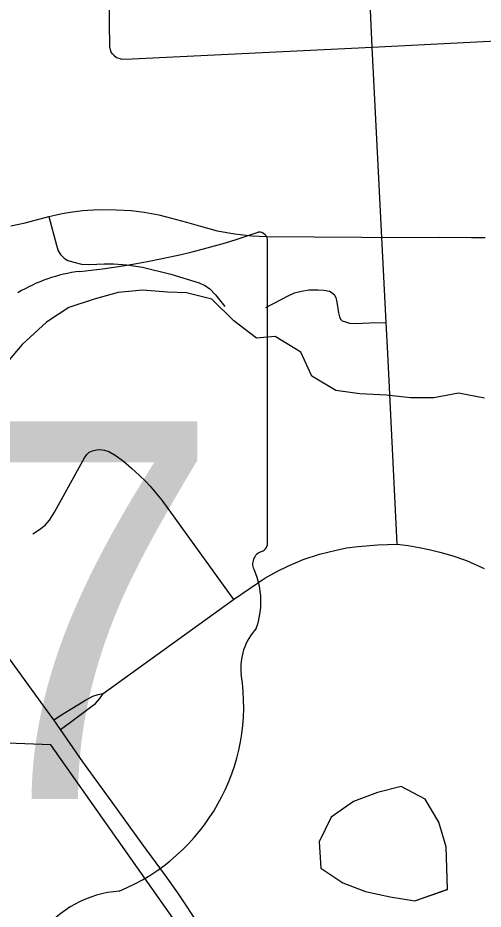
# Model space of a CAD drawing. Extents: x 0 to 34, y 0 to 22.
# Drawn here: x 5.1364 to 5.258, y 14.9075 to 15.1407 of the extents above; entities that cross this region are included whole.
import ezdxf

# ---------------------------------------------------------------- set-up
doc = ezdxf.new("R2010")
doc.units = 0
for name, color, linetype in [('GM_X_City_Street', 7, 'Continuous'), ('GM_X_Corporation', 7, 'Continuous'), ('GM_X_Minor_Lake', 7, 'Continuous'), ('GM_X_Minor_River', 7, 'Continuous'), ('GM_X_State_Route', 7, 'Continuous'), ('GM_X_State_Shield', 7, 'Continuous')]:
    doc.layers.add(name, color=color, linetype=linetype)

msp = doc.modelspace()

# ---------------------------------------------------------------- linework, layer by layer
at = {"layer": 'GM_X_City_Street'}
for points in [[(5.235483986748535, 15.002979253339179), (5.233042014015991, 15.052856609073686), (5.2326225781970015, 15.061033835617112), (5.231463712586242, 15.083232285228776), (5.228981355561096, 15.133075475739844), (5.227477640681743, 15.166141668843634), (5.2256974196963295, 15.199030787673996), (5.223625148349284, 15.24007227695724), (5.223519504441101, 15.240622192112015), (5.223401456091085, 15.241168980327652), (5.223274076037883, 15.241715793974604), (5.223140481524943, 15.242259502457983), (5.222994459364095, 15.242800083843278), (5.222839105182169, 15.243340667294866), (5.222674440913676, 15.24387506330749), (5.222503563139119, 15.24440943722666), (5.222320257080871, 15.244937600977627), (5.222127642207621, 15.245465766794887), (5.221761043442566, 15.246397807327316)], [(5.161481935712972, 15.130909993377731), (5.161087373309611, 15.131304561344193), (5.160761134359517, 15.13176126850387), (5.160562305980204, 15.132351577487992), (5.16042249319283, 15.133007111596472), (5.160071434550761, 15.159508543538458), (5.160301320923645, 15.161478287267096), (5.160761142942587, 15.162133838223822)], [(5.161481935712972, 15.130909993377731), (5.16213748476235, 15.130384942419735), (5.162793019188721, 15.130123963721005), (5.1635821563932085, 15.12992513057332), (5.166269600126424, 15.129990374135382), (5.228981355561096, 15.133075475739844), (5.29217779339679, 15.136287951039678)], [(5.134489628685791, 15.08628942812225), (5.138255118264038, 15.08708478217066), (5.144484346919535, 15.088700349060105), (5.146043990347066, 15.089098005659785), (5.147954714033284, 15.089523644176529), (5.150073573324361, 15.089893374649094), (5.1532518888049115, 15.090266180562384), (5.157492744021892, 15.09053026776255), (5.162050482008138, 15.090477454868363), (5.16597442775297, 15.090266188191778), (5.169367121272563, 15.089893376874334), (5.173182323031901, 15.089153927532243), (5.176522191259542, 15.088305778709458), (5.180408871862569, 15.08725253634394), (5.184099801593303, 15.086183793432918), (5.188446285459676, 15.085018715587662), (5.193056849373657, 15.084170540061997), (5.197561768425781, 15.083692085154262), (5.201485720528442, 15.083533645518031), (5.226216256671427, 15.083356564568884), (5.231463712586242, 15.083232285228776), (5.24664069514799, 15.083322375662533), (5.254911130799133, 15.083269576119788), (5.258515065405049, 15.083216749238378)], [(5.144484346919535, 15.088700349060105), (5.146438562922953, 15.08127808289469), (5.14692324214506, 15.079724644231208), (5.1474855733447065, 15.07882676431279), (5.148439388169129, 15.077872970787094), (5.149449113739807, 15.077254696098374), (5.151021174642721, 15.076748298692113), (5.153043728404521, 15.076300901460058), (5.155119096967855, 15.076189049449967), (5.158937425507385, 15.076356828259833), (5.161404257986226, 15.076356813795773), (5.164828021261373, 15.076077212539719), (5.168981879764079, 15.075458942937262), (5.176391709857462, 15.07360725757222), (5.183745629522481, 15.071361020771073), (5.185205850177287, 15.070686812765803), (5.186439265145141, 15.06990079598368), (5.188067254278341, 15.068216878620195), (5.1904812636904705, 15.065187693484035)], [(5.201199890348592, 15.064964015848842), (5.206981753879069, 15.067993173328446), (5.2086656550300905, 15.068723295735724), (5.210476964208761, 15.069242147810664), (5.212539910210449, 15.069537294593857), (5.214898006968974, 15.069580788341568), (5.2163706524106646, 15.069453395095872), (5.217802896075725, 15.069158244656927), (5.218560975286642, 15.068738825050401), (5.219051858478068, 15.068331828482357), (5.219443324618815, 15.067517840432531), (5.219778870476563, 15.06629684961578), (5.220201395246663, 15.063559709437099), (5.220412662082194, 15.062506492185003), (5.220707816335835, 15.061832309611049), (5.221170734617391, 15.061453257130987), (5.22201268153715, 15.061161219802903), (5.223062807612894, 15.060866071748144), (5.224662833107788, 15.060738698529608), (5.228241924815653, 15.060872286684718), (5.2326225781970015, 15.061033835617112)], [(5.140324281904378, 15.00574123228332), (5.142042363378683, 15.006841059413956), (5.143483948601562, 15.008009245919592), (5.144655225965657, 15.009314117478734), (5.145984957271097, 15.011333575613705), (5.153823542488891, 15.02555051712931), (5.154413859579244, 15.026498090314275), (5.15503212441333, 15.027048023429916), (5.155858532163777, 15.027389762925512), (5.156886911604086, 15.027666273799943), (5.157850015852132, 15.027734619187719), (5.159018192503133, 15.027597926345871), (5.1601180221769, 15.027253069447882), (5.1618361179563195, 15.026289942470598), (5.163967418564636, 15.024711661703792), (5.166098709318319, 15.022853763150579), (5.16816164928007, 15.020998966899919), (5.169777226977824, 15.019383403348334), (5.170979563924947, 15.018181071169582), (5.174002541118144, 15.014536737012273), (5.192767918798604, 14.98855725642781)], [(5.158645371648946, 14.963923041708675), (5.192767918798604, 14.98855725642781), (5.200945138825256, 14.994124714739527), (5.204244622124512, 14.995911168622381), (5.20694134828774, 14.997259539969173), (5.210967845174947, 14.999021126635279), (5.215218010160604, 15.000403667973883), (5.219561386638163, 15.001463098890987), (5.222255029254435, 15.002053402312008), (5.22529042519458, 15.002392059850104), (5.230429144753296, 15.002811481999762), (5.235483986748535, 15.002979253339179), (5.238432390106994, 15.002643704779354), (5.241296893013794, 15.002137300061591), (5.244245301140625, 15.001546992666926), (5.246677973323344, 15.000910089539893), (5.249806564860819, 15.000030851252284), (5.25359692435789, 14.998685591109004), (5.258232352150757, 14.996663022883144)], [(5.145730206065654, 14.957013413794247), (5.147802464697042, 14.958352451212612), (5.150033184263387, 14.959731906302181), (5.152484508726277, 14.961235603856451), (5.153901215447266, 14.96210242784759), (5.156007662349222, 14.96323331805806), (5.157324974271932, 14.963671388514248), (5.158645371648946, 14.963923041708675)], [(5.147485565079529, 14.954527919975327), (5.150095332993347, 14.956444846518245), (5.1532394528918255, 14.95875635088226), (5.15537074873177, 14.960315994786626), (5.156697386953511, 14.96134746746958), (5.157828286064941, 14.962605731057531), (5.158645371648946, 14.963923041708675)]]:
    msp.add_lwpolyline(points, dxfattribs=at)
at = {"layer": 'GM_X_Corporation'}
msp.add_lwpolyline([(5.6567488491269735, 14.862306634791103), (5.572093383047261, 14.862325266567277), (5.573755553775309, 14.777138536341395), (5.398324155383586, 14.773199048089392), (5.289348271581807, 14.74877920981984), (5.226030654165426, 14.836625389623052), (5.188655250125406, 14.888481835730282), (5.144954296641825, 14.950510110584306), (5.120012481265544, 14.951488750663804), (5.09853483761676, 14.95813742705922), (4.906428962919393, 14.965130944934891), (4.905698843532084, 15.006980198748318), (4.670398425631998, 15.004522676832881)], dxfattribs=at)
at = {"layer": 'GM_X_Minor_Lake'}
for points in [[(5.248671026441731, 14.91267789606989), (5.248339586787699, 14.923788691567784), (5.246364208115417, 14.930215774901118), (5.24287557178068, 14.936242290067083), (5.236576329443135, 14.93957846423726), (5.23033485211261, 14.937982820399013), (5.2241037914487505, 14.93562770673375), (5.21827235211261, 14.931569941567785), (5.215127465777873, 14.925079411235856)], [(5.2486672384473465, 14.912808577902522), (5.248339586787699, 14.923788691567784), (5.246364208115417, 14.930215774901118), (5.24287557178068, 14.936242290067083), (5.236576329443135, 14.93957846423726), (5.23033485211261, 14.937982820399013), (5.2241037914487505, 14.93562770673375), (5.21827235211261, 14.931569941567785), (5.215127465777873, 14.925079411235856)], [(5.215127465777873, 14.925079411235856), (5.215589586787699, 14.918254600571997), (5.221329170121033, 14.914342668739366), (5.2272363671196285, 14.91214096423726), (5.233703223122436, 14.91070346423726), (5.240166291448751, 14.909645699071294), (5.248671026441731, 14.91267789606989)], [(5.215127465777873, 14.925079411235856), (5.215589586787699, 14.918254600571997), (5.221329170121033, 14.914342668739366), (5.2272363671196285, 14.91214096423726), (5.233703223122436, 14.91070346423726), (5.240166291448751, 14.909645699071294), (5.248764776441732, 14.912711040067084)]]:
    msp.add_lwpolyline(points, dxfattribs=at)
at = {"layer": 'GM_X_Minor_River'}
msp.add_lwpolyline([(5.258360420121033, 15.041213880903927), (5.251525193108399, 15.042496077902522), (5.245085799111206, 15.041314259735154), (5.239017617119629, 15.041273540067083), (5.232754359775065, 15.041990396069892), (5.225735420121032, 15.042322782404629), (5.219471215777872, 15.043229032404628), (5.213188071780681, 15.046981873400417), (5.210301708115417, 15.053223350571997), (5.203636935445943, 15.057354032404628), (5.198708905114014, 15.056941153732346), (5.192799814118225, 15.061454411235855), (5.187073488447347, 15.067108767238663), (5.180423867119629, 15.06877164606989), (5.175492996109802, 15.06892789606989), (5.1690412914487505, 15.06945346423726), (5.162597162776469, 15.068841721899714), (5.156350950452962, 15.067092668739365), (5.149727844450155, 15.064960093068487), (5.143874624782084, 15.061126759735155), (5.137466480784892, 15.055201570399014), (5.132573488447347, 15.049477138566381)], dxfattribs=at)
at = {"layer": 'GM_X_State_Route'}
for points in [[(5.141756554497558, 14.962524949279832), (5.134461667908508, 14.97268434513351), (5.129030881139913, 14.980221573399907), (5.121950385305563, 14.99052698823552), (5.100612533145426, 15.020197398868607), (5.088927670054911, 15.036443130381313), (5.087830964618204, 15.0379654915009), (5.082717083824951, 15.045077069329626), (5.076699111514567, 15.053446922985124), (5.07658414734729, 15.053605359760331), (5.074368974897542, 15.056687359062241), (5.067912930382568, 15.06578109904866), (5.062503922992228, 15.073296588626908), (5.061034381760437, 15.075334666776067), (5.060276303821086, 15.076490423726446), (5.043924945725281, 15.099161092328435), (5.03953187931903, 15.105278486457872), (5.034430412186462, 15.112458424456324), (5.030201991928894, 15.118414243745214), (5.0088796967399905, 15.148429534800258)], [(5.178715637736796, 14.910939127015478), (5.178162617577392, 14.911768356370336), (5.174937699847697, 14.916319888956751), (5.168885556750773, 14.924587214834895), (5.161022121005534, 14.935523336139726), (5.153376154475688, 14.946043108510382), (5.147485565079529, 14.954527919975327), (5.145730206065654, 14.957013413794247), (5.143608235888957, 14.959958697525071), (5.141756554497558, 14.962524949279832)], [(5.269923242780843, 14.781313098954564), (5.263538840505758, 14.790358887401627), (5.258207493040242, 14.797492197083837), (5.252947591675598, 14.804554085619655), (5.23979629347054, 14.82350274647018), (5.230186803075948, 14.837837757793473), (5.22068916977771, 14.851479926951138), (5.216616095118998, 14.857193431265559), (5.211903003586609, 14.863692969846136), (5.202691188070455, 14.876763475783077), (5.19926123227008, 14.881619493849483), (5.18369281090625, 14.9034761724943), (5.178715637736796, 14.910939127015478)]]:
    msp.add_lwpolyline(points, dxfattribs=at)
at = {"layer": 'GM_X_State_Shield'}
for p, q in [((5.201641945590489, 15.003591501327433), (5.201641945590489, 15.082105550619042)), ((5.201622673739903, 15.003610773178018), (5.201641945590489, 15.003591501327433))]:
    msp.add_line(p, q, dxfattribs=at)
for centre, radius, start, end in [((5.1312005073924, 15.283010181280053), 0.20971181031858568, 275.8444694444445, 288.9064527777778), ((5.199448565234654, 15.082431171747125), 0.0022014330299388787, 351.8620861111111, 97.738), ((5.157949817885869, 15.032543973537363), 0.04219079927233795, 97.34618055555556, 120.7688527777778), ((5.199293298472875, 15.003288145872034), 0.0023559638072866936, 289.6038111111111, 7.734130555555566), ((5.201133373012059, 14.99782758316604), 0.0034068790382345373, 107.94398333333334, 210.33696666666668), ((5.17945908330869, 14.987902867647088), 0.02045151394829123, 340.0329638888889, 23.649566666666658), ((5.209529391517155, 14.970734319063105), 0.014879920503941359, 136.80649722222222, 186.92959444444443), ((5.142948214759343, 14.960746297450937), 0.05245371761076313, 292.3088861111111, 8.985838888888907), ((5.165065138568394, 14.883575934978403), 0.02872754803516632, 94.40312222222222, 142.57675)]:
    msp.add_arc(centre, radius, start, end, dxfattribs=at)

# ---------------------------------------------------------------- texts
msp.add_text('57', height=0.09887715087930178, dxfattribs=at).set_placement((5.042870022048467, 14.936297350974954))

doc.saveas('drawing.dxf')
